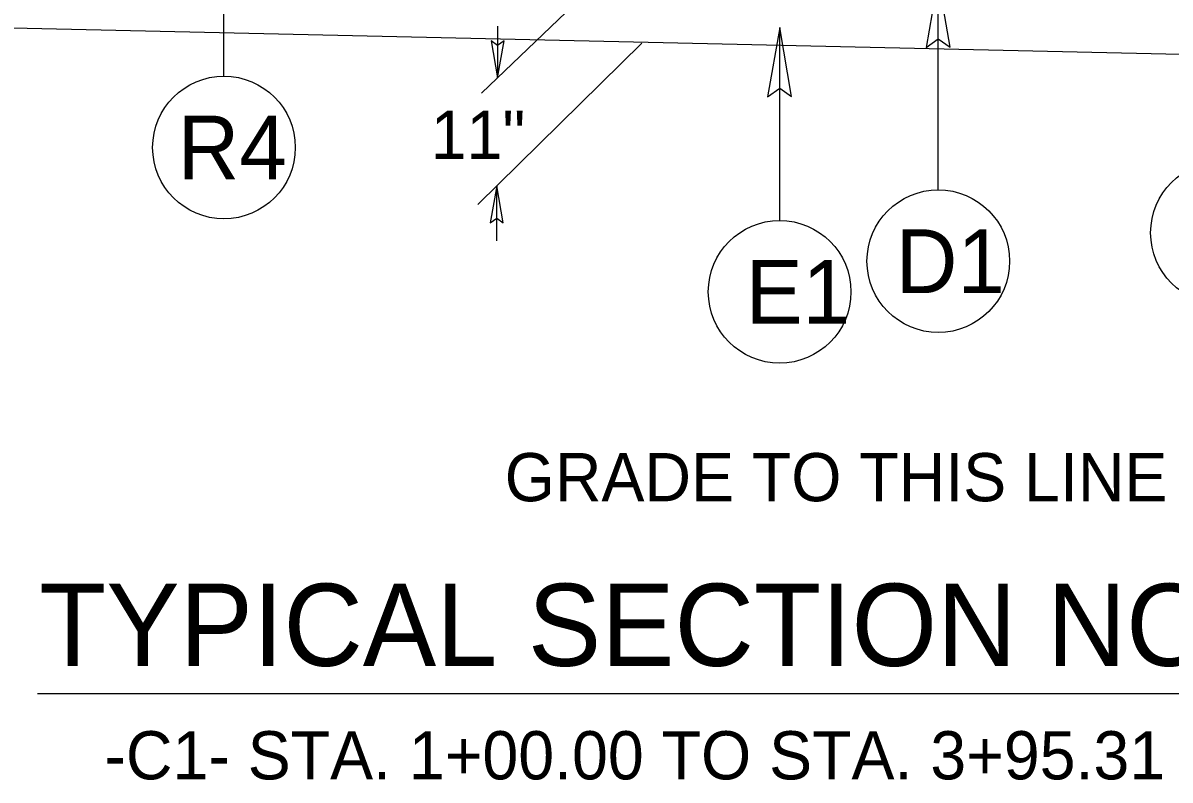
# Model space of a CAD drawing. Extents: x 1640342 to 1730599, y 538663 to 843747.
# Drawn here: x 1730007.67 to 1730040.99, y 538807.28 to 538829.27 of the extents above; entities that cross this region are included whole.
import ezdxf

# ---------------------------------------------------------------- set-up
doc = ezdxf.new("R2010")
doc.units = 0
for name, color, linetype in [('Default', 7, 'Continuous'), ('Prop Terminator CELL', 7, 'Continuous'), ('Typical ID Circle CELL', 7, 'Continuous'), ('Typical Pavement Slope CELL', 7, 'Continuous'), ('Typical Terminator CELL', 7, 'Continuous'), ('Typical Text General CELL', 7, 'Continuous'), ('Typical Text ID Circle CELL', 7, 'Continuous'), ('Typical Text Label CELL', 7, 'Continuous')]:
    doc.layers.add(name, color=color, linetype=linetype)

msp = doc.modelspace()

# ---------------------------------------------------------------- linework, layer by layer
at = {"layer": 'Default'}
for p, q in [((1730025.643, 538831.682), (1730020.988, 538827.226)), ((1730021.456, 538829.176), (1730021.456, 538827.674)), ((1730025.643, 538828.682), (1730020.881, 538823.989)), ((1730021.432, 538822.942), (1730021.432, 538824.533))]:
    msp.add_line(p, q, dxfattribs=at)
at = {"layer": 'Prop Terminator CELL'}
for points in [[(1730021.272, 538828.743), (1730021.456, 538827.674), (1730021.646, 538828.749), (1730021.456, 538828.612)], [(1730021.616, 538823.464), (1730021.432, 538824.533), (1730021.242, 538823.458), (1730021.432, 538823.594)]]:
    msp.add_lwpolyline(points, close=True, dxfattribs=at)
at = {"layer": 'Typical ID Circle CELL'}
for p, q in [((1730013.511, 538827.719), (1730013.511, 538831.329)), ((1730034.256, 538824.418), (1730034.256, 538830.571)), ((1730029.649, 538823.528), (1730029.649, 538829.137))]:
    msp.add_line(p, q, dxfattribs=at)
for centre in [(1730013.512, 538825.648), (1730042.493, 538823.172), (1730034.255, 538822.347), (1730029.648, 538821.457)]:
    msp.add_circle(centre, 2.071, dxfattribs=at)
at = {"layer": 'Typical Pavement Slope CELL'}
msp.add_line((1730003.16, 538829.222), (1730049.023, 538828.187), dxfattribs=at)
at = {"layer": 'Typical Terminator CELL'}
for points in [[(1730034.601, 538828.563), (1730034.256, 538830.571), (1730033.899, 538828.552), (1730034.256, 538828.809)], [(1730029.994, 538827.13), (1730029.649, 538829.137), (1730029.292, 538827.119), (1730029.649, 538827.375)]]:
    msp.add_lwpolyline(points, close=True, dxfattribs=at)
at = {"layer": 'Typical Text Label CELL'}
msp.add_line((1730008.097, 538809.794), (1730047.336, 538809.794), dxfattribs=at)

# ---------------------------------------------------------------- texts
at = {"layer": 'Default'}
msp.add_text('11"', height=1.4, dxfattribs=at).set_placement((1730019.516, 538825.319))
at = {"layer": 'Typical Text General CELL'}
msp.add_text('GRADE TO THIS LINE', height=1.4, rotation=360, dxfattribs=at).set_placement((1730021.665, 538815.375))
at = {"layer": 'Typical Text ID Circle CELL'}
for s, p in [('R4', (1730012.167, 538824.721)), ('D1', (1730033.02, 538821.42)), ('E1', (1730028.661, 538820.53))]:
    msp.add_text(s, height=1.8535, dxfattribs=at).set_placement(p)
at = {"layer": 'Typical Text Label CELL'}
msp.add_text('TYPICAL SECTION NO. 15', height=2.38712, rotation=360, dxfattribs=at).set_placement((1730008.145, 538810.594))
msp.add_text('-C1- STA. 1+00.00 TO STA. 3+95.31', height=1.4, dxfattribs=at).set_placement((1730010.041, 538807.299))

doc.saveas('drawing.dxf')
